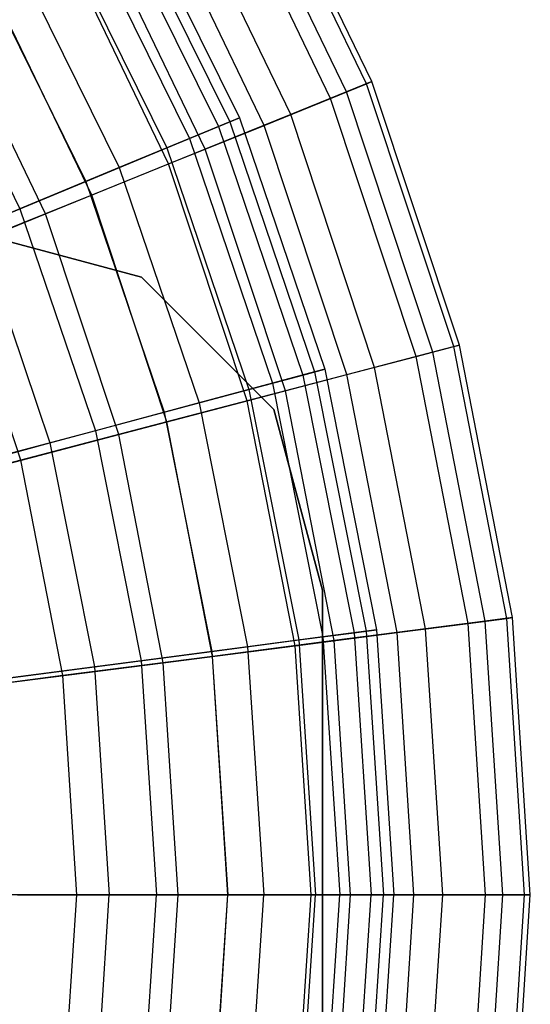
# Model space of a CAD drawing. Extents: x 0.2 to 40.1, y -6.7 to 6.7.
# Tile 511 of 516: x 39.496 to 40.052, y 3.289 to 4.362. Entities that reach past the tile are written whole.
import ezdxf

# ---------------------------------------------------------------- set-up
doc = ezdxf.new("R2010")
doc.units = 0
doc.header["$MEASUREMENT"] = 0
doc.layers.get('0').update_dxf_attribs({"color": 13, "linetype": 'CONTINUOUS'})

# ---------------------------------------------------------------- blocks, each defined once
blk = doc.blocks.new('SNOWBALL_XIV_PM3_STL')
at = {"color": 0}
for p, q in [((39.4316, 4.1339, 50.9108), (39.6284, 4.0811, 50.9108)), ((39.6284, 4.0811, 50.8714), (39.4316, 4.1339, 50.8714)), ((39.6284, 4.0811, 50.8714), (39.4316, 4.1339, 50.8714)), ((39.4316, 4.1339, 50.9108), (39.6284, 4.0811, 50.9108)), ((39.6284, 4.0811, 50.9108), (39.6284, 4.0811, 50.8714)), ((39.6284, 4.0811, 50.9108), (39.7725, 3.937, 50.9108)), ((39.7725, 3.937, 50.8714), (39.6284, 4.0811, 50.8714)), ((39.6284, 4.0811, 50.9108), (39.6284, 4.0811, 50.8714)), ((39.7725, 3.937, 50.8714), (39.6284, 4.0811, 50.8714)), ((39.6284, 4.0811, 50.9108), (39.7725, 3.937, 50.9108)), ((39.7725, 3.937, 50.9108), (39.7725, 3.937, 50.8714)), ((39.7725, 3.937, 50.9108), (39.8253, 3.7402, 50.9108)), ((39.8253, 3.7402, 50.8714), (39.7725, 3.937, 50.8714)), ((39.7725, 3.937, 50.9108), (39.7725, 3.937, 50.8714)), ((39.8253, 3.7402, 50.8714), (39.7725, 3.937, 50.8714)), ((39.7725, 3.937, 50.9108), (39.8253, 3.7402, 50.9108)), ((39.8253, 3.7402, 50.9108), (39.8253, 3.7402, 50.8714)), ((39.8253, -3.7402, 50.8714), (39.8253, 3.7402, 50.8714)), ((39.8253, 3.7402, 50.9108), (39.8253, 3.7402, 50.8714)), ((39.8253, 3.7402, 50.9108), (39.8253, -3.7402, 50.9108)), ((39.8253, -3.7402, 50.8714), (39.8253, 3.7402, 50.8714)), ((39.8253, 3.7402, 50.9108), (39.8253, -3.7402, 50.9108))]:
    blk.add_line(p, q, dxfattribs=at)
blk = doc.blocks.new('GRUPUJ_1')
at = {"color": 0}
for p, q in [((39.6672, 10.9514, 14.4698), (39.5363, 11.2232, 14.4698)), ((39.6672, 10.9514, 14.4698), (39.5363, 11.2232, 14.4698)), ((39.673, 10.9538, 14.7623), (39.5418, 11.2263, 14.7623)), ((39.673, 10.9538, 14.7623), (39.5418, 11.2263, 14.7623)), ((39.6454, 10.9426, 15.0533), (39.5158, 11.2116, 15.0533)), ((39.6454, 10.9426, 15.0533), (39.5158, 11.2116, 15.0533)), ((39.6278, 10.9355, 14.1804), (39.4993, 11.2023, 14.1804)), ((39.6278, 10.9355, 14.1804), (39.4993, 11.2023, 14.1804)), ((39.5846, 10.9179, 15.3385), (39.4586, 11.1794, 15.3385)), ((39.5846, 10.9179, 15.3385), (39.4586, 11.1794, 15.3385)), ((39.3908, 11.1682, 14.9011), (39.5181, 10.9101, 14.9011)), ((39.3908, 11.1682, 14.9011), (39.5181, 10.9101, 14.9011)), ((39.4007, 11.1739, 14.6111), (39.5287, 10.9144, 14.6111)), ((39.4007, 11.1739, 14.6111), (39.5287, 10.9144, 14.6111)), ((39.3792, 11.1615, 14.3219), (39.5058, 10.905, 14.3219)), ((39.3792, 11.1615, 14.3219), (39.5058, 10.905, 14.3219)), ((39.5556, 10.9062, 13.8984), (39.4314, 11.1641, 13.8984)), ((39.5556, 10.9062, 13.8984), (39.4314, 11.1641, 13.8984)), ((39.3496, 11.1444, 15.1874), (39.4742, 10.8919, 15.1874)), ((39.3496, 11.1444, 15.1874), (39.4742, 10.8919, 15.1874)), ((39.3267, 11.1312, 14.0382), (39.4497, 10.8817, 14.0382)), ((39.3267, 11.1312, 14.0382), (39.4497, 10.8817, 14.0382)), ((39.4915, 10.8803, 15.6133), (39.3712, 11.1302, 15.6133)), ((39.4915, 10.8803, 15.6133), (39.3712, 11.1302, 15.6133)), ((39.2779, 11.103, 15.4655), (39.3976, 10.8602, 15.4655)), ((39.2779, 11.103, 15.4655), (39.3976, 10.8602, 15.4655)), ((39.4516, 10.8641, 13.6282), (39.3337, 11.1091, 13.6282)), ((39.4516, 10.8641, 13.6282), (39.3337, 11.1091, 13.6282)), ((39.2439, 11.0834, 13.7641), (39.3614, 10.8452, 13.7641)), ((39.2439, 11.0834, 13.7641), (39.3614, 10.8452, 13.7641)), ((39.3678, 10.8302, 15.8736), (39.2548, 11.0646, 15.8736)), ((39.3678, 10.8302, 15.8736), (39.2548, 11.0646, 15.8736)), ((39.1766, 11.0446, 15.7311), (39.2896, 10.8154, 15.7311)), ((39.1766, 11.0446, 15.7311), (39.2896, 10.8154, 15.7311)), ((39.3175, 10.8098, 13.3739), (39.2076, 11.038, 13.3739)), ((39.3175, 10.8098, 13.3739), (39.2076, 11.038, 13.3739)), ((39.673, 10.9538, 14.7623), (39.6454, 10.9426, 15.0533)), ((39.673, 10.9538, 14.7623), (39.6454, 10.9426, 15.0533)), ((39.6672, 10.9514, 14.4698), (39.673, 10.9538, 14.7623)), ((39.6672, 10.9514, 14.4698), (39.673, 10.9538, 14.7623)), ((39.7683, 10.6667, 14.7623), (39.673, 10.9538, 14.7623)), ((39.7683, 10.6667, 14.7623), (39.673, 10.9538, 14.7623)), ((39.6454, 10.9426, 15.0533), (39.5846, 10.9179, 15.3385)), ((39.6454, 10.9426, 15.0533), (39.5846, 10.9179, 15.3385)), ((39.6278, 10.9355, 14.1804), (39.6672, 10.9514, 14.4698)), ((39.6278, 10.9355, 14.1804), (39.6672, 10.9514, 14.4698)), ((39.7395, 10.6592, 15.0533), (39.6454, 10.9426, 15.0533)), ((39.7395, 10.6592, 15.0533), (39.6454, 10.9426, 15.0533)), ((39.7622, 10.6651, 14.4698), (39.6672, 10.9514, 14.4698)), ((39.7622, 10.6651, 14.4698), (39.6672, 10.9514, 14.4698)), ((39.5556, 10.9062, 13.8984), (39.6278, 10.9355, 14.1804)), ((39.5556, 10.9062, 13.8984), (39.6278, 10.9355, 14.1804)), ((39.7211, 10.6544, 14.1804), (39.6278, 10.9355, 14.1804)), ((39.7211, 10.6544, 14.1804), (39.6278, 10.9355, 14.1804)), ((39.5181, 10.9101, 14.9011), (39.4742, 10.8919, 15.1874)), ((39.5181, 10.9101, 14.9011), (39.4742, 10.8919, 15.1874)), ((39.5846, 10.9179, 15.3385), (39.4915, 10.8803, 15.6133)), ((39.5846, 10.9179, 15.3385), (39.4915, 10.8803, 15.6133)), ((39.5058, 10.905, 14.3219), (39.5287, 10.9144, 14.6111)), ((39.5058, 10.905, 14.3219), (39.5287, 10.9144, 14.6111)), ((39.5287, 10.9144, 14.6111), (39.5181, 10.9101, 14.9011)), ((39.5287, 10.9144, 14.6111), (39.5181, 10.9101, 14.9011)), ((39.5181, 10.9101, 14.9011), (39.6106, 10.6375, 14.9011)), ((39.5181, 10.9101, 14.9011), (39.6106, 10.6375, 14.9011)), ((39.5287, 10.9144, 14.6111), (39.6217, 10.6405, 14.6111)), ((39.5287, 10.9144, 14.6111), (39.6217, 10.6405, 14.6111)), ((39.676, 10.6425, 15.3385), (39.5846, 10.9179, 15.3385)), ((39.676, 10.6425, 15.3385), (39.5846, 10.9179, 15.3385)), ((39.4497, 10.8817, 14.0382), (39.5058, 10.905, 14.3219)), ((39.4497, 10.8817, 14.0382), (39.5058, 10.905, 14.3219)), ((39.4516, 10.8641, 13.6282), (39.5556, 10.9062, 13.8984)), ((39.4516, 10.8641, 13.6282), (39.5556, 10.9062, 13.8984)), ((39.5058, 10.905, 14.3219), (39.5977, 10.6341, 14.3219)), ((39.5058, 10.905, 14.3219), (39.5977, 10.6341, 14.3219)), ((39.6458, 10.6346, 13.8984), (39.5556, 10.9062, 13.8984)), ((39.6458, 10.6346, 13.8984), (39.5556, 10.9062, 13.8984)), ((39.4742, 10.8919, 15.1874), (39.3976, 10.8602, 15.4655)), ((39.4742, 10.8919, 15.1874), (39.3976, 10.8602, 15.4655)), ((39.4742, 10.8919, 15.1874), (39.5647, 10.6252, 15.1874)), ((39.4742, 10.8919, 15.1874), (39.5647, 10.6252, 15.1874)), ((39.3614, 10.8452, 13.7641), (39.4497, 10.8817, 14.0382)), ((39.3614, 10.8452, 13.7641), (39.4497, 10.8817, 14.0382)), ((39.4915, 10.8803, 15.6133), (39.3678, 10.8302, 15.8736)), ((39.4915, 10.8803, 15.6133), (39.3678, 10.8302, 15.8736)), ((39.4497, 10.8817, 14.0382), (39.5391, 10.6184, 14.0382)), ((39.4497, 10.8817, 14.0382), (39.5391, 10.6184, 14.0382)), ((39.5789, 10.6171, 15.6133), (39.4915, 10.8803, 15.6133)), ((39.5789, 10.6171, 15.6133), (39.4915, 10.8803, 15.6133)), ((39.3976, 10.8602, 15.4655), (39.2896, 10.8154, 15.7311)), ((39.3976, 10.8602, 15.4655), (39.2896, 10.8154, 15.7311)), ((39.3175, 10.8098, 13.3739), (39.4516, 10.8641, 13.6282)), ((39.3175, 10.8098, 13.3739), (39.4516, 10.8641, 13.6282)), ((39.3976, 10.8602, 15.4655), (39.4847, 10.6038, 15.4655)), ((39.3976, 10.8602, 15.4655), (39.4847, 10.6038, 15.4655)), ((39.5373, 10.6061, 13.6282), (39.4516, 10.8641, 13.6282)), ((39.5373, 10.6061, 13.6282), (39.4516, 10.8641, 13.6282)), ((39.2423, 10.7958, 13.5042), (39.3614, 10.8452, 13.7641)), ((39.2423, 10.7958, 13.5042), (39.3614, 10.8452, 13.7641)), ((39.3614, 10.8452, 13.7641), (39.4468, 10.5936, 13.7641)), ((39.3614, 10.8452, 13.7641), (39.4468, 10.5936, 13.7641)), ((39.3678, 10.8302, 15.8736), (39.2151, 10.7684, 16.1154)), ((39.3678, 10.8302, 15.8736), (39.2151, 10.7684, 16.1154)), ((39.4498, 10.5832, 15.8736), (39.3678, 10.8302, 15.8736)), ((39.4498, 10.5832, 15.8736), (39.3678, 10.8302, 15.8736)), ((39.2896, 10.8154, 15.7311), (39.1519, 10.7584, 15.9801)), ((39.2896, 10.8154, 15.7311), (39.1519, 10.7584, 15.9801)), ((39.2896, 10.8154, 15.7311), (39.3718, 10.5735, 15.7311)), ((39.2896, 10.8154, 15.7311), (39.3718, 10.5735, 15.7311)), ((39.1553, 10.7441, 13.1395), (39.3175, 10.8098, 13.3739)), ((39.1553, 10.7441, 13.1395), (39.3175, 10.8098, 13.3739)), ((39.3973, 10.5694, 13.3739), (39.3175, 10.8098, 13.3739)), ((39.3973, 10.5694, 13.3739), (39.3175, 10.8098, 13.3739)), ((39.2423, 10.7958, 13.5042), (39.3222, 10.5602, 13.5042)), ((39.2423, 10.7958, 13.5042), (39.3222, 10.5602, 13.5042)), ((39.2905, 10.5414, 16.1154), (39.2151, 10.7684, 16.1154)), ((39.2905, 10.5414, 16.1154), (39.2151, 10.7684, 16.1154)), ((39.7211, 10.6544, 14.1804), (39.7622, 10.6651, 14.4698)), ((39.7211, 10.6544, 14.1804), (39.7622, 10.6651, 14.4698)), ((39.7683, 10.6667, 14.7623), (39.7395, 10.6592, 15.0533)), ((39.7683, 10.6667, 14.7623), (39.7395, 10.6592, 15.0533)), ((39.7622, 10.6651, 14.4698), (39.7683, 10.6667, 14.7623)), ((39.7622, 10.6651, 14.4698), (39.7683, 10.6667, 14.7623)), ((39.8199, 10.369, 14.4698), (39.7622, 10.6651, 14.4698)), ((39.8199, 10.369, 14.4698), (39.7622, 10.6651, 14.4698)), ((39.8262, 10.3699, 14.7623), (39.7683, 10.6667, 14.7623)), ((39.8262, 10.3699, 14.7623), (39.7683, 10.6667, 14.7623)), ((39.6458, 10.6346, 13.8984), (39.7211, 10.6544, 14.1804)), ((39.6458, 10.6346, 13.8984), (39.7211, 10.6544, 14.1804)), ((39.7395, 10.6592, 15.0533), (39.676, 10.6425, 15.3385)), ((39.7395, 10.6592, 15.0533), (39.676, 10.6425, 15.3385)), ((39.7778, 10.3636, 14.1804), (39.7211, 10.6544, 14.1804)), ((39.7778, 10.3636, 14.1804), (39.7211, 10.6544, 14.1804)), ((39.7965, 10.366, 15.0533), (39.7395, 10.6592, 15.0533)), ((39.7965, 10.366, 15.0533), (39.7395, 10.6592, 15.0533)), ((39.676, 10.6425, 15.3385), (39.5789, 10.6171, 15.6133)), ((39.676, 10.6425, 15.3385), (39.5789, 10.6171, 15.6133)), ((39.7315, 10.3577, 15.3385), (39.676, 10.6425, 15.3385)), ((39.7315, 10.3577, 15.3385), (39.676, 10.6425, 15.3385)), ((39.5373, 10.6061, 13.6282), (39.6458, 10.6346, 13.8984)), ((39.5373, 10.6061, 13.6282), (39.6458, 10.6346, 13.8984)), ((39.5391, 10.6184, 14.0382), (39.5977, 10.6341, 14.3219)), ((39.5391, 10.6184, 14.0382), (39.5977, 10.6341, 14.3219)), ((39.6106, 10.6375, 14.9011), (39.5647, 10.6252, 15.1874)), ((39.6106, 10.6375, 14.9011), (39.5647, 10.6252, 15.1874)), ((39.5977, 10.6341, 14.3219), (39.6217, 10.6405, 14.6111)), ((39.5977, 10.6341, 14.3219), (39.6217, 10.6405, 14.6111)), ((39.5977, 10.6341, 14.3219), (39.6535, 10.3535, 14.3219)), ((39.5977, 10.6341, 14.3219), (39.6535, 10.3535, 14.3219)), ((39.6217, 10.6405, 14.6111), (39.6106, 10.6375, 14.9011)), ((39.6217, 10.6405, 14.6111), (39.6106, 10.6375, 14.9011)), ((39.6106, 10.6375, 14.9011), (39.6667, 10.3552, 14.9011)), ((39.6106, 10.6375, 14.9011), (39.6667, 10.3552, 14.9011)), ((39.6217, 10.6405, 14.6111), (39.6781, 10.3567, 14.6111)), ((39.6217, 10.6405, 14.6111), (39.6781, 10.3567, 14.6111)), ((39.7005, 10.3537, 13.8984), (39.6458, 10.6346, 13.8984)), ((39.7005, 10.3537, 13.8984), (39.6458, 10.6346, 13.8984)), ((39.5647, 10.6252, 15.1874), (39.4847, 10.6038, 15.4655)), ((39.5647, 10.6252, 15.1874), (39.4847, 10.6038, 15.4655)), ((39.5647, 10.6252, 15.1874), (39.6196, 10.349, 15.1874)), ((39.5647, 10.6252, 15.1874), (39.6196, 10.349, 15.1874)), ((39.4468, 10.5936, 13.7641), (39.5391, 10.6184, 14.0382)), ((39.4468, 10.5936, 13.7641), (39.5391, 10.6184, 14.0382)), ((39.5789, 10.6171, 15.6133), (39.4498, 10.5832, 15.8736)), ((39.5789, 10.6171, 15.6133), (39.4498, 10.5832, 15.8736)), ((39.5391, 10.6184, 14.0382), (39.5934, 10.3456, 14.0382)), ((39.5391, 10.6184, 14.0382), (39.5934, 10.3456, 14.0382)), ((39.632, 10.3448, 15.6133), (39.5789, 10.6171, 15.6133)), ((39.632, 10.3448, 15.6133), (39.5789, 10.6171, 15.6133)), ((39.4847, 10.6038, 15.4655), (39.3718, 10.5735, 15.7311)), ((39.4847, 10.6038, 15.4655), (39.3718, 10.5735, 15.7311)), ((39.3973, 10.5694, 13.3739), (39.5373, 10.6061, 13.6282)), ((39.3973, 10.5694, 13.3739), (39.5373, 10.6061, 13.6282)), ((39.4847, 10.6038, 15.4655), (39.5375, 10.3382, 15.4655)), ((39.4847, 10.6038, 15.4655), (39.5375, 10.3382, 15.4655)), ((39.5893, 10.3393, 13.6282), (39.5373, 10.6061, 13.6282)), ((39.5893, 10.3393, 13.6282), (39.5373, 10.6061, 13.6282)), ((39.3222, 10.5602, 13.5042), (39.4468, 10.5936, 13.7641)), ((39.3222, 10.5602, 13.5042), (39.4468, 10.5936, 13.7641)), ((39.4468, 10.5936, 13.7641), (39.4986, 10.3331, 13.7641)), ((39.4468, 10.5936, 13.7641), (39.4986, 10.3331, 13.7641)), ((39.4498, 10.5832, 15.8736), (39.2905, 10.5414, 16.1154)), ((39.4498, 10.5832, 15.8736), (39.2905, 10.5414, 16.1154)), ((39.4995, 10.3277, 15.8736), (39.4498, 10.5832, 15.8736)), ((39.4995, 10.3277, 15.8736), (39.4498, 10.5832, 15.8736)), ((39.3718, 10.5735, 15.7311), (39.2277, 10.5349, 15.9801)), ((39.3718, 10.5735, 15.7311), (39.2277, 10.5349, 15.9801)), ((39.228, 10.525, 13.1395), (39.3973, 10.5694, 13.3739)), ((39.228, 10.525, 13.1395), (39.3973, 10.5694, 13.3739)), ((39.3718, 10.5735, 15.7311), (39.4216, 10.323, 15.7311)), ((39.3718, 10.5735, 15.7311), (39.4216, 10.323, 15.7311)), ((39.4457, 10.3208, 13.3739), (39.3973, 10.5694, 13.3739)), ((39.4457, 10.3208, 13.3739), (39.3973, 10.5694, 13.3739)), ((39.1673, 10.5187, 13.2623), (39.3222, 10.5602, 13.5042)), ((39.1673, 10.5187, 13.2623), (39.3222, 10.5602, 13.5042)), ((39.3222, 10.5602, 13.5042), (39.3708, 10.3163, 13.5042)), ((39.3222, 10.5602, 13.5042), (39.3708, 10.3163, 13.5042)), ((39.2905, 10.5414, 16.1154), (39.1035, 10.4924, 16.3349)), ((39.2905, 10.5414, 16.1154), (39.1035, 10.4924, 16.3349)), ((39.3362, 10.3067, 16.1154), (39.2905, 10.5414, 16.1154)), ((39.3362, 10.3067, 16.1154), (39.2905, 10.5414, 16.1154)), ((39.7005, 10.3537, 13.8984), (39.7778, 10.3636, 14.1804)), ((39.7005, 10.3537, 13.8984), (39.7778, 10.3636, 14.1804)), ((39.7965, 10.366, 15.0533), (39.7315, 10.3577, 15.3385)), ((39.7965, 10.366, 15.0533), (39.7315, 10.3577, 15.3385)), ((39.7778, 10.3636, 14.1804), (39.8199, 10.369, 14.4698)), ((39.7778, 10.3636, 14.1804), (39.8199, 10.369, 14.4698)), ((39.7967, 10.068, 14.1804), (39.7778, 10.3636, 14.1804)), ((39.7967, 10.068, 14.1804), (39.7778, 10.3636, 14.1804)), ((39.8262, 10.3699, 14.7623), (39.7965, 10.366, 15.0533)), ((39.8262, 10.3699, 14.7623), (39.7965, 10.366, 15.0533)), ((39.8157, 10.068, 15.0533), (39.7965, 10.366, 15.0533)), ((39.8157, 10.068, 15.0533), (39.7965, 10.366, 15.0533)), ((39.8199, 10.369, 14.4698), (39.8262, 10.3699, 14.7623)), ((39.8199, 10.369, 14.4698), (39.8262, 10.3699, 14.7623)), ((39.8392, 10.068, 14.4698), (39.8199, 10.369, 14.4698)), ((39.8392, 10.068, 14.4698), (39.8199, 10.369, 14.4698)), ((39.8455, 10.068, 14.7623), (39.8262, 10.3699, 14.7623)), ((39.8455, 10.068, 14.7623), (39.8262, 10.3699, 14.7623)), ((39.5893, 10.3393, 13.6282), (39.7005, 10.3537, 13.8984)), ((39.5893, 10.3393, 13.6282), (39.7005, 10.3537, 13.8984)), ((39.5934, 10.3456, 14.0382), (39.6535, 10.3535, 14.3219)), ((39.5934, 10.3456, 14.0382), (39.6535, 10.3535, 14.3219)), ((39.6667, 10.3552, 14.9011), (39.6196, 10.349, 15.1874)), ((39.6667, 10.3552, 14.9011), (39.6196, 10.349, 15.1874)), ((39.7315, 10.3577, 15.3385), (39.632, 10.3448, 15.6133)), ((39.7315, 10.3577, 15.3385), (39.632, 10.3448, 15.6133)), ((39.6535, 10.3535, 14.3219), (39.6781, 10.3567, 14.6111)), ((39.6535, 10.3535, 14.3219), (39.6781, 10.3567, 14.6111)), ((39.6535, 10.3535, 14.3219), (39.6722, 10.068, 14.3219)), ((39.6535, 10.3535, 14.3219), (39.6722, 10.068, 14.3219)), ((39.6781, 10.3567, 14.6111), (39.6667, 10.3552, 14.9011)), ((39.6781, 10.3567, 14.6111), (39.6667, 10.3552, 14.9011)), ((39.6667, 10.3552, 14.9011), (39.6856, 10.068, 14.9011)), ((39.6667, 10.3552, 14.9011), (39.6856, 10.068, 14.9011)), ((39.6781, 10.3567, 14.6111), (39.697, 10.068, 14.6111)), ((39.6781, 10.3567, 14.6111), (39.697, 10.068, 14.6111)), ((39.7188, 10.068, 13.8984), (39.7005, 10.3537, 13.8984)), ((39.7188, 10.068, 13.8984), (39.7005, 10.3537, 13.8984)), ((39.7501, 10.068, 15.3385), (39.7315, 10.3577, 15.3385)), ((39.7501, 10.068, 15.3385), (39.7315, 10.3577, 15.3385)), ((39.4986, 10.3331, 13.7641), (39.5934, 10.3456, 14.0382)), ((39.4986, 10.3331, 13.7641), (39.5934, 10.3456, 14.0382)), ((39.632, 10.3448, 15.6133), (39.4995, 10.3277, 15.8736)), ((39.632, 10.3448, 15.6133), (39.4995, 10.3277, 15.8736)), ((39.6196, 10.349, 15.1874), (39.5375, 10.3382, 15.4655)), ((39.6196, 10.349, 15.1874), (39.5375, 10.3382, 15.4655)), ((39.5934, 10.3456, 14.0382), (39.6116, 10.068, 14.0382)), ((39.5934, 10.3456, 14.0382), (39.6116, 10.068, 14.0382)), ((39.6196, 10.349, 15.1874), (39.638, 10.068, 15.1874)), ((39.6196, 10.349, 15.1874), (39.638, 10.068, 15.1874)), ((39.6497, 10.068, 15.6133), (39.632, 10.3448, 15.6133)), ((39.6497, 10.068, 15.6133), (39.632, 10.3448, 15.6133)), ((39.3708, 10.3163, 13.5042), (39.4986, 10.3331, 13.7641)), ((39.3708, 10.3163, 13.5042), (39.4986, 10.3331, 13.7641)), ((39.5375, 10.3382, 15.4655), (39.4216, 10.323, 15.7311)), ((39.5375, 10.3382, 15.4655), (39.4216, 10.323, 15.7311)), ((39.4457, 10.3208, 13.3739), (39.5893, 10.3393, 13.6282)), ((39.4457, 10.3208, 13.3739), (39.5893, 10.3393, 13.6282)), ((39.4986, 10.3331, 13.7641), (39.516, 10.068, 13.7641)), ((39.4986, 10.3331, 13.7641), (39.516, 10.068, 13.7641)), ((39.5375, 10.3382, 15.4655), (39.5552, 10.068, 15.4655)), ((39.5375, 10.3382, 15.4655), (39.5552, 10.068, 15.4655)), ((39.6067, 10.068, 13.6282), (39.5893, 10.3393, 13.6282)), ((39.6067, 10.068, 13.6282), (39.5893, 10.3393, 13.6282)), ((39.2722, 10.2984, 13.1395), (39.4457, 10.3208, 13.3739)), ((39.2722, 10.2984, 13.1395), (39.4457, 10.3208, 13.3739)), ((39.4216, 10.323, 15.7311), (39.2738, 10.3035, 15.9801)), ((39.4216, 10.323, 15.7311), (39.2738, 10.3035, 15.9801)), ((39.4995, 10.3277, 15.8736), (39.3362, 10.3067, 16.1154)), ((39.4995, 10.3277, 15.8736), (39.3362, 10.3067, 16.1154)), ((39.4216, 10.323, 15.7311), (39.4383, 10.068, 15.7311)), ((39.4216, 10.323, 15.7311), (39.4383, 10.068, 15.7311)), ((39.462, 10.068, 13.3739), (39.4457, 10.3208, 13.3739)), ((39.462, 10.068, 13.3739), (39.4457, 10.3208, 13.3739)), ((39.5162, 10.068, 15.8736), (39.4995, 10.3277, 15.8736)), ((39.5162, 10.068, 15.8736), (39.4995, 10.3277, 15.8736)), ((39.2117, 10.2953, 13.2623), (39.3708, 10.3163, 13.5042)), ((39.2117, 10.2953, 13.2623), (39.3708, 10.3163, 13.5042)), ((39.3708, 10.3163, 13.5042), (39.387, 10.068, 13.5042)), ((39.3708, 10.3163, 13.5042), (39.387, 10.068, 13.5042)), ((39.3362, 10.3067, 16.1154), (39.1444, 10.282, 16.3349)), ((39.3362, 10.3067, 16.1154), (39.1444, 10.282, 16.3349)), ((39.3515, 10.068, 16.1154), (39.3362, 10.3067, 16.1154)), ((39.3515, 10.068, 16.1154), (39.3362, 10.3067, 16.1154)), ((39.3515, 10.068, 16.1154), (39.1582, 10.068, 16.3349)), ((39.3515, 10.068, 16.1154), (39.1582, 10.068, 16.3349)), ((39.387, 10.068, 13.5042), (39.2266, 10.068, 13.2623)), ((39.387, 10.068, 13.5042), (39.2266, 10.068, 13.2623)), ((39.2869, 10.068, 13.1395), (39.462, 10.068, 13.3739)), ((39.2869, 10.068, 13.1395), (39.462, 10.068, 13.3739)), ((39.2892, 10.068, 15.9801), (39.4383, 10.068, 15.7311)), ((39.2892, 10.068, 15.9801), (39.4383, 10.068, 15.7311)), ((39.3362, 9.8294, 16.1154), (39.3515, 10.068, 16.1154)), ((39.3362, 9.8294, 16.1154), (39.3515, 10.068, 16.1154)), ((39.5162, 10.068, 15.8736), (39.3515, 10.068, 16.1154)), ((39.5162, 10.068, 15.8736), (39.3515, 10.068, 16.1154)), ((39.3708, 9.8198, 13.5042), (39.387, 10.068, 13.5042)), ((39.3708, 9.8198, 13.5042), (39.387, 10.068, 13.5042)), ((39.516, 10.068, 13.7641), (39.387, 10.068, 13.5042)), ((39.516, 10.068, 13.7641), (39.387, 10.068, 13.5042)), ((39.4216, 9.8131, 15.7311), (39.4383, 10.068, 15.7311)), ((39.4216, 9.8131, 15.7311), (39.4383, 10.068, 15.7311)), ((39.4383, 10.068, 15.7311), (39.5552, 10.068, 15.4655)), ((39.4383, 10.068, 15.7311), (39.5552, 10.068, 15.4655)), ((39.4457, 9.8153, 13.3739), (39.462, 10.068, 13.3739)), ((39.4457, 9.8153, 13.3739), (39.462, 10.068, 13.3739)), ((39.462, 10.068, 13.3739), (39.6067, 10.068, 13.6282)), ((39.462, 10.068, 13.3739), (39.6067, 10.068, 13.6282)), ((39.4986, 9.803, 13.7641), (39.516, 10.068, 13.7641)), ((39.4986, 9.803, 13.7641), (39.516, 10.068, 13.7641)), ((39.4995, 9.8083, 15.8736), (39.5162, 10.068, 15.8736)), ((39.4995, 9.8083, 15.8736), (39.5162, 10.068, 15.8736)), ((39.6116, 10.068, 14.0382), (39.516, 10.068, 13.7641)), ((39.6116, 10.068, 14.0382), (39.516, 10.068, 13.7641)), ((39.6497, 10.068, 15.6133), (39.5162, 10.068, 15.8736)), ((39.6497, 10.068, 15.6133), (39.5162, 10.068, 15.8736)), ((39.5375, 9.7979, 15.4655), (39.5552, 10.068, 15.4655)), ((39.5375, 9.7979, 15.4655), (39.5552, 10.068, 15.4655)), ((39.5552, 10.068, 15.4655), (39.638, 10.068, 15.1874)), ((39.5552, 10.068, 15.4655), (39.638, 10.068, 15.1874)), ((39.5893, 9.7967, 13.6282), (39.6067, 10.068, 13.6282)), ((39.5893, 9.7967, 13.6282), (39.6067, 10.068, 13.6282)), ((39.5934, 9.7905, 14.0382), (39.6116, 10.068, 14.0382)), ((39.5934, 9.7905, 14.0382), (39.6116, 10.068, 14.0382)), ((39.6067, 10.068, 13.6282), (39.7188, 10.068, 13.8984)), ((39.6067, 10.068, 13.6282), (39.7188, 10.068, 13.8984)), ((39.6722, 10.068, 14.3219), (39.6116, 10.068, 14.0382)), ((39.6722, 10.068, 14.3219), (39.6116, 10.068, 14.0382)), ((39.6196, 9.787, 15.1874), (39.638, 10.068, 15.1874)), ((39.6196, 9.787, 15.1874), (39.638, 10.068, 15.1874)), ((39.632, 9.7912, 15.6133), (39.6497, 10.068, 15.6133)), ((39.632, 9.7912, 15.6133), (39.6497, 10.068, 15.6133)), ((39.638, 10.068, 15.1874), (39.6856, 10.068, 14.9011)), ((39.638, 10.068, 15.1874), (39.6856, 10.068, 14.9011)), ((39.7501, 10.068, 15.3385), (39.6497, 10.068, 15.6133)), ((39.7501, 10.068, 15.3385), (39.6497, 10.068, 15.6133)), ((39.6535, 9.7826, 14.3219), (39.6722, 10.068, 14.3219)), ((39.6535, 9.7826, 14.3219), (39.6722, 10.068, 14.3219)), ((39.6667, 9.7808, 14.9011), (39.6856, 10.068, 14.9011)), ((39.6667, 9.7808, 14.9011), (39.6856, 10.068, 14.9011)), ((39.697, 10.068, 14.6111), (39.6722, 10.068, 14.3219)), ((39.697, 10.068, 14.6111), (39.6722, 10.068, 14.3219)), ((39.6781, 9.7793, 14.6111), (39.697, 10.068, 14.6111)), ((39.6781, 9.7793, 14.6111), (39.697, 10.068, 14.6111)), ((39.6856, 10.068, 14.9011), (39.697, 10.068, 14.6111)), ((39.6856, 10.068, 14.9011), (39.697, 10.068, 14.6111)), ((39.7005, 9.7824, 13.8984), (39.7188, 10.068, 13.8984)), ((39.7005, 9.7824, 13.8984), (39.7188, 10.068, 13.8984)), ((39.7188, 10.068, 13.8984), (39.7967, 10.068, 14.1804)), ((39.7188, 10.068, 13.8984), (39.7967, 10.068, 14.1804)), ((39.7315, 9.7784, 15.3385), (39.7501, 10.068, 15.3385)), ((39.7315, 9.7784, 15.3385), (39.7501, 10.068, 15.3385)), ((39.8157, 10.068, 15.0533), (39.7501, 10.068, 15.3385)), ((39.8157, 10.068, 15.0533), (39.7501, 10.068, 15.3385)), ((39.7778, 9.7724, 14.1804), (39.7967, 10.068, 14.1804)), ((39.7778, 9.7724, 14.1804), (39.7967, 10.068, 14.1804)), ((39.7965, 9.77, 15.0533), (39.8157, 10.068, 15.0533)), ((39.7965, 9.77, 15.0533), (39.8157, 10.068, 15.0533)), ((39.7967, 10.068, 14.1804), (39.8392, 10.068, 14.4698)), ((39.7967, 10.068, 14.1804), (39.8392, 10.068, 14.4698)), ((39.8455, 10.068, 14.7623), (39.8157, 10.068, 15.0533)), ((39.8455, 10.068, 14.7623), (39.8157, 10.068, 15.0533)), ((39.8199, 9.767, 14.4698), (39.8392, 10.068, 14.4698)), ((39.8199, 9.767, 14.4698), (39.8392, 10.068, 14.4698)), ((39.8262, 9.7662, 14.7623), (39.8455, 10.068, 14.7623)), ((39.8262, 9.7662, 14.7623), (39.8455, 10.068, 14.7623)), ((39.8392, 10.068, 14.4698), (39.8455, 10.068, 14.7623)), ((39.8392, 10.068, 14.4698), (39.8455, 10.068, 14.7623))]:
    blk.add_line(p, q, dxfattribs=at)
blk.add_blockref('SNOWBALL_XIV_PM3_STL', (-0.2062, 6.6596, -0.5119), dxfattribs=at)

msp = doc.modelspace()

# ---------------------------------------------------------------- block references
at = {"color": 0}
msp.add_blockref('GRUPUJ_1', (0.2062, -6.6596, 0.5119), dxfattribs=at)

doc.saveas('drawing.dxf')
